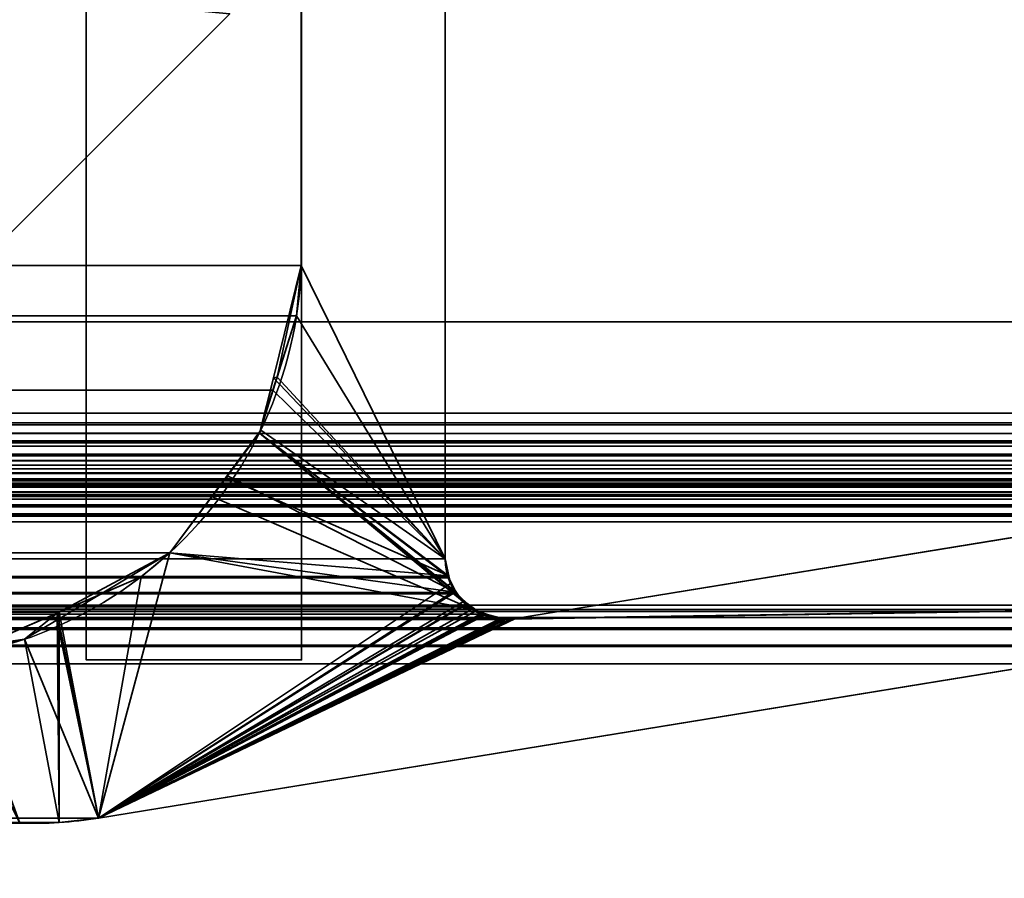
# Model space of a CAD drawing. Header units: millimetres. Extents: x -603 to 3703, y -115 to 249.
# Tile 276 of 656: x 401.04 to 407.89, y 3.48 to 9.46. Entities that reach past the tile are written whole.
import ezdxf

# ---------------------------------------------------------------- set-up
doc = ezdxf.new("R2010")
doc.units = ezdxf.units.MM
doc.layers.add('151', color=7, linetype='Continuous', true_color=0xffffff)

# ---------------------------------------------------------------- blocks, each defined once
blk = doc.blocks.new('UG_SURFACE_001')
at = {"layer": '151', "color": 252, "linetype": 'Continuous', "lineweight": 35}
for points in [[(603, -13.3, 2212.25), (603, 230.4, 2212.25), (-603, 230.4, 2212.25), (-603, -13.3, 2212.25)], [(-453, -13.3, 2062.2499), (-453, 230.4, 2062.2499), (453, 230.4, 2062.2499), (453, -13.3, 2062.2499)]]:
    blk.add_3dface(points, dxfattribs=at)
blk = doc.blocks.new('UG_SURFACE_050')
at = {"layer": '151', "color": 252, "linetype": 'Continuous', "lineweight": 35}
for points in [[(402.5, 9.5, 2008.75), (398, 5, 2008.75), (360.7, 13, 2008.75), (360.7, 13.42, 2008.75)], [(360.7, 13.42, 2010.2501), (360.7, 13, 2010.2501), (398, 5, 2010.2501), (402.5, 9.5, 2010.2501)], [(398, 5, 2010.2501), (398, 5, 2008.75), (402.5, 9.5, 2008.75), (402.5, 9.5, 2010.2501)]]:
    blk.add_3dface(points, dxfattribs=at)
blk = doc.blocks.new('UG_SURFACE_051')
at = {"layer": '151', "color": 252, "linetype": 'Continuous', "lineweight": 35}
for points in [[(401.5, 13.42, 2006.2499), (401.5, 5, 2006.2499), (403, 5, 2006.2499), (403, 13.42, 2006.2499)], [(403, 13.42, -5.75), (403, 5, -5.75), (401.5, 5, -5.75), (401.5, 13.42, -5.75)], [(401.5, 13, 60.05), (401.5, 13.42, 60.05), (401.5, 13.42, -5.75), (401.5, 5, -5.75)], [(401.5, 13, 1610.05), (401.5, 13.42, 1316.45), (401.5, 5, 2006.2499)], [(401.5, 13.42, 1316.45), (401.5, 13, 1316.45), (401.5, 5, 2006.2499)], [(401.5, 13, 1920.05), (401.5, 13.42, 1626.4499), (401.5, 5, 2006.2499)], [(401.5, 13.42, 1626.4499), (401.5, 13, 1626.4499), (401.5, 5, 2006.2499)], [(401.5, 5, 2006.2499), (401.5, 13.42, 2006.2499), (401.5, 13.42, 1936.45), (401.5, 13, 1936.45)], [(403, 13, 1936.45), (403, 13.42, 1936.45), (403, 13.42, 2006.2499), (403, 5, 2006.2499)], [(403, 13, 386.45), (403, 13.42, 680.05), (403, 5, -5.75)], [(403, 13.42, 680.05), (403, 13, 680.05), (403, 5, -5.75)], [(403, 13, 76.45), (403, 13.42, 370.05), (403, 5, -5.75)], [(403, 13.42, 370.05), (403, 13, 370.05), (403, 5, -5.75)], [(403, 5, -5.75), (403, 13.42, -5.75), (403, 13.42, 60.05), (403, 13, 60.05)], [(401.5, 5, -5.75), (401.5, 13, 76.45), (401.5, 13, 73.95)], [(401.5, 13, 73.95), (401.5, 13, 62.55), (401.5, 5, -5.75)], [(401.5, 5, -5.75), (401.5, 13, 372.55), (401.5, 13, 370.05)], [(401.5, 5, -5.75), (401.5, 13, 383.95), (401.5, 13, 372.55)], [(401.5, 13, 370.05), (401.5, 13, 76.45), (401.5, 5, -5.75)], [(401.5, 13, 62.55), (401.5, 13, 60.05), (401.5, 5, -5.75)], [(401.5, 5, -5.75), (401.5, 13, 386.45), (401.5, 13, 383.95)], [(401.5, 5, -5.75), (401.5, 13, 682.55), (401.5, 13, 680.05)], [(401.5, 5, -5.75), (401.5, 13, 992.55), (401.5, 13, 990.05)], [(401.5, 5, -5.75), (401.5, 13, 693.95), (401.5, 13, 682.55)], [(401.5, 13, 680.05), (401.5, 13, 386.45), (401.5, 5, -5.75)], [(401.5, 5, -5.75), (401.5, 13, 1003.95), (401.5, 13, 992.55)], [(401.5, 13, 990.05), (401.5, 13, 696.45), (401.5, 5, -5.75)], [(401.5, 5, -5.75), (401.5, 13, 696.45), (401.5, 13, 693.95)], [(401.5, 5, -5.75), (401.5, 13, 1006.4501), (401.5, 13, 1003.95)], [(401.5, 5, -5.75), (401.5, 13, 1300.05), (401.5, 13, 1006.4501)], [(401.5, 5, -5.75), (401.5, 13, 1302.55), (401.5, 13, 1300.05)], [(401.5, 5, -5.75), (401.5, 13, 1313.9499), (401.5, 13, 1302.55)], [(401.5, 5, 2006.2499), (401.5, 13, 1623.95), (401.5, 13, 1612.55)], [(401.5, 5, 2006.2499), (401.5, 13, 1626.4499), (401.5, 13, 1623.95)], [(401.5, 13, 1612.55), (401.5, 13, 1610.05), (401.5, 5, 2006.2499)], [(401.5, 5, -5.75), (401.5, 5, 2006.2499), (401.5, 13, 1316.45), (401.5, 13, 1313.9499)], [(401.5, 5, 2006.2499), (401.5, 13, 1922.55), (401.5, 13, 1920.05)], [(401.5, 5, 2006.2499), (401.5, 13, 1936.45), (401.5, 13, 1933.9499)], [(401.5, 13, 1933.9499), (401.5, 13, 1922.55), (401.5, 5, 2006.2499)], [(403, 5, 2006.2499), (403, 13, 693.95), (403, 13, 696.45)], [(403, 5, 2006.2499), (403, 13, 1920.05), (403, 13, 1922.55)], [(403, 5, 2006.2499), (403, 13, 682.55), (403, 13, 693.95)], [(403, 13, 696.45), (403, 13, 990.05), (403, 5, 2006.2499)], [(403, 13, 1922.55), (403, 13, 1933.9499), (403, 5, 2006.2499)], [(403, 13, 1933.9499), (403, 13, 1936.45), (403, 5, 2006.2499)], [(403, 5, 2006.2499), (403, 13, 1623.95), (403, 13, 1626.4499)], [(403, 5, 2006.2499), (403, 13, 1313.9499), (403, 13, 1316.45)], [(403, 13, 990.05), (403, 13, 992.55), (403, 5, 2006.2499)], [(403, 5, 2006.2499), (403, 13, 1612.55), (403, 13, 1623.95)], [(403, 13, 1626.4499), (403, 13, 1920.05), (403, 5, 2006.2499)], [(403, 5, 2006.2499), (403, 13, 1302.55), (403, 13, 1313.9499)], [(403, 13, 1316.45), (403, 13, 1610.05), (403, 5, 2006.2499)], [(403, 5, -5.75), (403, 13, 372.55), (403, 13, 383.95)], [(403, 5, 2006.2499), (403, 13, 1610.05), (403, 13, 1612.55)], [(403, 5, 2006.2499), (403, 13, 1300.05), (403, 13, 1302.55)], [(403, 5, -5.75), (403, 13, 370.05), (403, 13, 372.55)], [(403, 13, 383.95), (403, 13, 386.45), (403, 5, -5.75)], [(403, 5, 2006.2499), (403, 13, 1006.4501), (403, 13, 1300.05)], [(403, 5, 2006.2499), (403, 13, 1003.95), (403, 13, 1006.4501)], [(403, 5, 2006.2499), (403, 5, -5.75), (403, 13, 680.05), (403, 13, 682.55)], [(403, 5, 2006.2499), (403, 13, 992.55), (403, 13, 1003.95)], [(403, 5, -5.75), (403, 13, 73.95), (403, 13, 76.45)], [(403, 5, -5.75), (403, 13, 60.05), (403, 13, 62.55)], [(403, 13, 62.55), (403, 13, 73.95), (403, 5, -5.75)], [(403, 5, -5.75), (403, 5, 2006.2499), (401.5, 5, 2006.2499), (401.5, 5, -5.75)]]:
    blk.add_3dface(points, dxfattribs=at)
blk = doc.blocks.new('UG_SURFACE_067')
at = {"layer": '151', "color": 7, "linetype": 'Continuous', "lineweight": 35}
for points in [[(-411.0615, 6.7187, 2018.3115), (-411.0615, 11.8663, 2018.3115), (411.0615, 11.8663, 2018.3115), (411.0615, 6.7187, 2018.3115)], [(-404, 11.8277, 2011.25), (-404, 5.7035, 2011.25), (404, 5.7035, 2011.25), (404, 11.8277, 2011.25)], [(402.9979, 7.7467, 2010.2479), (402.9979, 11.5427, 2010.2479), (404, 11.8277, 2011.25), (404, 5.7035, 2011.25)], [(412.0888, 7.3541, 2019.3388), (412.0888, 11.6334, 2019.3388), (-412.0888, 11.6334, 2019.3388), (-412.0888, 7.3541, 2019.3388)], [(402.9979, 11.5427, 2010.2479), (402.9979, 7.7467, 2010.2479), (-402.9979, 7.7467, 2010.2479), (-402.9979, 11.5427, 2010.2479)], [(-402.9649, 7.3975, 2010.215), (-402.9979, 7.7467, 2010.2479), (402.9979, 7.7467, 2010.2479)], [(-402.9649, 7.3975, 2010.215), (402.9979, 7.7467, 2010.2479), (402.9649, 7.3975, 2010.215)], [(404, 5.7035, 2011.25), (402.9649, 7.3975, 2010.215), (402.9979, 7.7467, 2010.2479)], [(413.4353, 6.5775, 2020.6852), (412.0888, 7.3541, 2019.3388), (-412.0888, 7.3541, 2019.3388), (-413.4353, 6.5775, 2020.6852)], [(402.9649, 7.3975, 2010.215), (402.8002, 6.8779, 2010.0503), (-402.8002, 6.8779, 2010.0503), (-402.9649, 7.3975, 2010.215)], [(402.8002, 6.8779, 2010.0503), (402.9649, 7.3975, 2010.215), (404, 5.7035, 2011.25)], [(-402.7059, 6.5802, 2009.9559), (-402.8002, 6.8779, 2010.0503), (402.8002, 6.8779, 2010.0503)], [(-402.7059, 6.5802, 2009.9559), (402.8002, 6.8779, 2010.0503), (402.7059, 6.5802, 2009.9559)], [(404, 5.7035, 2011.25), (404.0184, 5.5798, 2011.2684), (402.7059, 6.5802, 2009.9559), (402.8002, 6.8779, 2010.0503)], [(-411.0516, 6.6518, 2018.3015), (-411.0615, 6.7187, 2018.3115), (411.0615, 6.7187, 2018.3115)], [(411.0615, 6.7187, 2018.3115), (411.055, 6.6507, 2018.3051), (-411.0516, 6.6518, 2018.3015)], [(-411.0516, 6.6518, 2018.3015), (411.055, 6.6507, 2018.3051), (411.0538, 6.638, 2018.3039)], [(-411.0433, 6.596, 2018.2934), (-411.0516, 6.6518, 2018.3015), (411.0538, 6.638, 2018.3039)], [(-411.0109, 6.5274, 2018.261), (-411.0433, 6.596, 2018.2934), (411.0538, 6.638, 2018.3039)], [(411.0538, 6.638, 2018.3039), (411.013, 6.5252, 2018.2631), (-411.0109, 6.5274, 2018.261)], [(413.4353, 6.5775, 2020.6852), (-413.4353, 6.5775, 2020.6852), (-413.5041, 6.5125, 2020.7541), (413.5041, 6.5125, 2020.7541)], [(-410.991, 6.4854, 2018.2409), (-411.0109, 6.5274, 2018.261), (411.013, 6.5252, 2018.2631)], [(-410.991, 6.4854, 2018.2409), (411.013, 6.5252, 2018.2631), (411.0099, 6.5167, 2018.26)], [(-410.9331, 6.4281, 2018.1832), (-410.991, 6.4854, 2018.2409), (411.0099, 6.5167, 2018.26)], [(411.0099, 6.5167, 2018.26), (410.9333, 6.4266, 2018.1832), (-410.9331, 6.4281, 2018.1832)], [(402.7059, 6.5802, 2009.9559), (402.3748, 6.1376, 2009.6247), (-402.3748, 6.1376, 2009.6247), (-402.7059, 6.5802, 2009.9559)], [(402.3748, 6.1376, 2009.6247), (402.7059, 6.5802, 2009.9559), (404.1873, 5.3527, 2011.4374)], [(402.7059, 6.5802, 2009.9559), (404.0707, 5.4695, 2011.3206), (404.0795, 5.4607, 2011.3294), (404.1705, 5.3696, 2011.4205)], [(402.7059, 6.5802, 2009.9559), (404.0184, 5.5798, 2011.2684), (404.0222, 5.5719, 2011.2722), (404.0707, 5.4695, 2011.3206)], [(404.1705, 5.3696, 2011.4205), (404.1873, 5.3527, 2011.4374), (402.7059, 6.5802, 2009.9559)], [(-413.5294, 6.4886, 2020.7794), (-413.5551, 6.4328, 2020.8051), (413.5551, 6.4328, 2020.8051)], [(413.5294, 6.4886, 2020.7794), (413.5041, 6.5125, 2020.7541), (-413.5041, 6.5125, 2020.7541), (-413.5294, 6.4886, 2020.7794)], [(-413.5294, 6.4886, 2020.7794), (413.5551, 6.4328, 2020.8051), (413.5294, 6.4886, 2020.7794)], [(-413.5822, 6.3309, 2020.8323), (413.5822, 6.3309, 2020.8323), (413.5757, 6.388, 2020.8256)], [(-413.5757, 6.388, 2020.8256), (-413.5822, 6.3309, 2020.8323), (413.5757, 6.388, 2020.8256)], [(413.5757, 6.388, 2020.8256), (413.5602, 6.4216, 2020.8101), (-413.5602, 6.4216, 2020.8101), (-413.5757, 6.388, 2020.8256)], [(413.5551, 6.4328, 2020.8051), (-413.5551, 6.4328, 2020.8051), (-413.5602, 6.4216, 2020.8101), (413.5602, 6.4216, 2020.8101)], [(-410.8693, 6.365, 2018.1193), (-410.9331, 6.4281, 2018.1832), (410.9333, 6.4266, 2018.1832)], [(-410.8693, 6.365, 2018.1193), (410.9333, 6.4266, 2018.1832), (410.8988, 6.386, 2018.1489)], [(-410.8335, 6.3511, 2018.0836), (-410.8693, 6.365, 2018.1193), (410.8988, 6.386, 2018.1489)], [(410.8988, 6.386, 2018.1489), (410.832, 6.3568, 2018.0821), (-410.8335, 6.3511, 2018.0836)], [(413.5822, 6.3309, 2020.8323), (-413.5822, 6.3309, 2020.8323), (-413.5858, 6.2992, 2020.8359)], [(413.5858, 6.2992, 2020.8359), (413.5822, 6.3309, 2020.8323), (-413.5858, 6.2992, 2020.8359)], [(-410.7079, 6.3024, 2017.9579), (-410.8335, 6.3511, 2018.0836), (410.832, 6.3568, 2018.0821)], [(410.832, 6.3568, 2018.0821), (410.7079, 6.3024, 2017.9579), (-410.7079, 6.3024, 2017.9579)], [(-413.5858, 6.2992, 2020.8359), (-413.5765, 6.2316, 2020.8266), (413.5765, 6.2316, 2020.8266), (413.5858, 6.2992, 2020.8359)], [(412.5291, 6.2483, 2019.7792), (413.1932, 6.0016, 2020.4432), (-413.1932, 6.0016, 2020.4432), (-412.5291, 6.2483, 2019.7792)], [(412.5291, 6.2483, 2019.7792), (-412.5291, 6.2483, 2019.7792), (-412.4664, 6.2642, 2019.7165)], [(412.5291, 6.2483, 2019.7792), (-412.4664, 6.2642, 2019.7165), (-412.4352, 6.2596, 2019.6853)], [(412.3686, 6.2615, 2019.6187), (-412.4352, 6.2596, 2019.6853), (-412.3428, 6.2462, 2019.5928)], [(412.3686, 6.2615, 2019.6187), (412.4342, 6.2561, 2019.6843), (-412.4352, 6.2596, 2019.6853)], [(-412.4352, 6.2596, 2019.6853), (412.4342, 6.2561, 2019.6843), (412.5291, 6.2483, 2019.7792)], [(-412.3428, 6.2462, 2019.5928), (412.3434, 6.2499, 2019.5932), (412.3686, 6.2615, 2019.6187)], [(412.3434, 6.2499, 2019.5932), (-412.3428, 6.2462, 2019.5928), (-412.3025, 6.2403, 2019.5525)], [(-412.3025, 6.2403, 2019.5525), (412.2604, 6.2119, 2019.5103), (412.3434, 6.2499, 2019.5932)], [(-412.3025, 6.2403, 2019.5525), (-412.262, 6.2093, 2019.5119), (412.2604, 6.2119, 2019.5103)], [(-404.4892, 5.2872, 2011.7393), (-410.7079, 6.3024, 2017.9579), (410.7079, 6.3024, 2017.9579), (404.4892, 5.2872, 2011.7393)], [(404.4892, 5.2872, 2011.7393), (410.7079, 6.3024, 2017.9579), (410.6891, 5.381, 2017.9391)], [(413.5765, 6.2316, 2020.8266), (-413.5765, 6.2316, 2020.8266), (-413.5724, 6.2218, 2020.8223)], [(-413.5724, 6.2218, 2020.8223), (413.5728, 6.2213, 2020.8228), (413.5765, 6.2316, 2020.8266)], [(413.5539, 6.1695, 2020.8039), (-413.5724, 6.2218, 2020.8223), (-413.5378, 6.1404, 2020.7877)], [(413.5539, 6.1695, 2020.8039), (413.5728, 6.2213, 2020.8228), (-413.5724, 6.2218, 2020.8223)], [(412.2416, 6.2033, 2019.4917), (412.2604, 6.2119, 2019.5103), (-412.262, 6.2093, 2019.5119)], [(412.2416, 6.2033, 2019.4917), (-412.262, 6.2093, 2019.5119), (-412.1961, 6.1589, 2019.4461)], [(-412.1961, 6.1589, 2019.4461), (412.1962, 6.151, 2019.4461), (412.2416, 6.2033, 2019.4917)], [(413.5539, 6.1695, 2020.8039), (-413.5378, 6.1404, 2020.7877), (-413.5346, 6.1372, 2020.7846)], [(-413.5346, 6.1372, 2020.7846), (413.5324, 6.1402, 2020.7825), (413.5539, 6.1695, 2020.8039)], [(413.4876, 6.0792, 2020.7376), (413.5324, 6.1402, 2020.7825), (-413.5346, 6.1372, 2020.7846)], [(-413.5346, 6.1372, 2020.7846), (-413.4668, 6.0667, 2020.7167), (413.4675, 6.0671, 2020.7176)], [(413.4675, 6.0671, 2020.7176), (413.4876, 6.0792, 2020.7376), (-413.5346, 6.1372, 2020.7846)], [(-412.1961, 6.1589, 2019.4461), (-412.1939, 6.1552, 2019.444), (412.1962, 6.151, 2019.4461)], [(412.1681, 6.1188, 2019.4182), (-412.1939, 6.1552, 2019.444), (-412.1465, 6.0731, 2019.3965)], [(412.1681, 6.1188, 2019.4182), (412.1962, 6.151, 2019.4461), (-412.1939, 6.1552, 2019.444)], [(-412.1465, 6.0731, 2019.3965), (412.1465, 6.0731, 2019.3965), (412.1681, 6.1188, 2019.4182)], [(402.0821, 5.7463, 2009.3322), (-402.0821, 5.7463, 2009.3322), (-402.3748, 6.1376, 2009.6247), (402.3748, 6.1376, 2009.6247)], [(404.1873, 5.3527, 2011.4374), (402.0821, 5.7463, 2009.3322), (402.3748, 6.1376, 2009.6247)], [(413.4675, 6.0671, 2020.7176), (-413.4668, 6.0667, 2020.7167), (-413.4479, 6.0471, 2020.6978)], [(413.4675, 6.0671, 2020.7176), (-413.4479, 6.0471, 2020.6978), (-413.385, 6.014, 2020.6349)], [(-413.385, 6.014, 2020.6349), (413.3841, 6.0169, 2020.6342), (413.4675, 6.0671, 2020.7176)], [(412.1321, 6.0177, 2019.3822), (-412.1465, 6.0731, 2019.3965), (-412.1321, 6.0177, 2019.3822)], [(412.1321, 6.0177, 2019.3822), (412.1465, 6.0731, 2019.3965), (-412.1465, 6.0731, 2019.3965)], [(413.3841, 6.0169, 2020.6342), (-413.385, 6.014, 2020.6349), (-413.3833, 6.0132, 2020.6335)], [(413.3696, 6.0082, 2020.6196), (413.3841, 6.0169, 2020.6342), (-413.3833, 6.0132, 2020.6335)], [(-413.3833, 6.0132, 2020.6335), (-413.2925, 6.0044, 2020.5426), (413.2929, 6.0053, 2020.5429)], [(413.2929, 6.0053, 2020.5429), (413.3696, 6.0082, 2020.6196), (-413.3833, 6.0132, 2020.6335)], [(413.2929, 6.0053, 2020.5429), (-413.2925, 6.0044, 2020.5426), (-413.215, 5.9969, 2020.4649)], [(413.1932, 6.0016, 2020.4432), (413.2929, 6.0053, 2020.5429), (-413.215, 5.9969, 2020.4649)], [(-413.215, 5.9969, 2020.4649), (-413.1932, 6.0016, 2020.4432), (413.1932, 6.0016, 2020.4432)], [(-412.1321, 6.0177, 2019.3822), (412.1284, 5.9608, 2019.3784), (412.1321, 6.0177, 2019.3822)], [(-412.1321, 6.0177, 2019.3822), (-412.1284, 5.9608, 2019.3784), (412.1284, 5.9608, 2019.3784)], [(412.175, 2.6459, 2019.4249), (412.1284, 5.9608, 2019.3784), (-412.1284, 5.9608, 2019.3784), (-412.175, 2.6459, 2019.4249)], [(404.0184, 5.5798, 2011.2684), (-404, 5.7035, 2011.25), (-404.0144, 5.5936, 2011.2643)], [(404.0184, 5.5798, 2011.2684), (404, 5.7035, 2011.25), (-404, 5.7035, 2011.25)], [(-401.8839, 5.5793, 2009.1338), (-402.0821, 5.7463, 2009.3322), (402.0821, 5.7463, 2009.3322)], [(-401.8839, 5.5793, 2009.1338), (402.0821, 5.7463, 2009.3322), (401.8839, 5.5793, 2009.1338)], [(404.1873, 5.3527, 2011.4374), (401.5852, 3.8982, 2008.8351), (401.8839, 5.5793, 2009.1338), (402.0821, 5.7463, 2009.3322)], [(404.0707, 5.4695, 2011.3206), (-404.0236, 5.5731, 2011.2736), (-404.0688, 5.4724, 2011.3187)], [(-404.0144, 5.5936, 2011.2643), (-404.0236, 5.5731, 2011.2736), (404.0222, 5.5719, 2011.2722)], [(404.0707, 5.4695, 2011.3206), (404.0222, 5.5719, 2011.2722), (-404.0236, 5.5731, 2011.2736)], [(-404.0144, 5.5936, 2011.2643), (404.0222, 5.5719, 2011.2722), (404.0184, 5.5798, 2011.2684)], [(401.8839, 5.5793, 2009.1338), (401.3108, 5.3319, 2008.5609), (-401.3108, 5.3319, 2008.5609), (-401.8839, 5.5793, 2009.1338)], [(401.3108, 5.3319, 2008.5609), (401.8839, 5.5793, 2009.1338), (401.5852, 3.8982, 2008.8351)], [(-404.0799, 5.4618, 2011.3299), (-404.1725, 5.3741, 2011.4224), (404.1705, 5.3696, 2011.4205)], [(-404.0688, 5.4724, 2011.3187), (-404.0799, 5.4618, 2011.3299), (404.0795, 5.4607, 2011.3294)], [(404.1705, 5.3696, 2011.4205), (404.0795, 5.4607, 2011.3294), (-404.0799, 5.4618, 2011.3299)], [(-404.0688, 5.4724, 2011.3187), (404.0795, 5.4607, 2011.3294), (404.0707, 5.4695, 2011.3206)], [(-410.8867, 5.3379, 2018.1367), (-410.8243, 5.3515, 2018.0743), (410.8243, 5.3515, 2018.0743), (410.8867, 5.3379, 2018.1367)], [(410.8243, 5.3515, 2018.0743), (-410.8243, 5.3515, 2018.0743), (-410.6891, 5.381, 2017.9391), (410.6891, 5.381, 2017.9391)], [(-410.6891, 5.381, 2017.9391), (-401.5852, 3.8982, 2008.8351), (401.5852, 3.8982, 2008.8351), (410.6891, 5.381, 2017.9391)], [(404.1873, 5.3527, 2011.4374), (-404.1725, 5.3741, 2011.4224), (-404.2099, 5.3386, 2011.4601)], [(-404.2099, 5.3386, 2011.4601), (404.2878, 5.3195, 2011.5378), (404.1873, 5.3527, 2011.4374)], [(404.1873, 5.3527, 2011.4374), (404.1705, 5.3696, 2011.4205), (-404.1725, 5.3741, 2011.4224)], [(410.6891, 5.381, 2017.9391), (401.5852, 3.8982, 2008.8351), (404.4552, 5.2832, 2011.7052), (404.4892, 5.2872, 2011.7393)], [(401.5852, 3.8982, 2008.8351), (404.1873, 5.3527, 2011.4374), (404.2878, 5.3195, 2011.5378)], [(-411.0306, 5.2222, 2018.2805), (-410.9405, 5.2946, 2018.1906), (410.9405, 5.2946, 2018.1906), (411.0306, 5.2222, 2018.2805)], [(410.8867, 5.3379, 2018.1367), (-410.9405, 5.2946, 2018.1906), (-410.8867, 5.3379, 2018.1367)], [(410.8867, 5.3379, 2018.1367), (410.9405, 5.2946, 2018.1906), (-410.9405, 5.2946, 2018.1906)], [(-404.4552, 5.2832, 2011.7052), (-404.4892, 5.2872, 2011.7393), (404.4892, 5.2872, 2011.7393)], [(-404.4552, 5.2832, 2011.7052), (404.4892, 5.2872, 2011.7393), (404.4552, 5.2832, 2011.7052)], [(404.4552, 5.2832, 2011.7052), (404.4212, 5.2819, 2011.6713), (-404.4212, 5.2819, 2011.6713), (-404.4552, 5.2832, 2011.7052)], [(404.4066, 5.2823, 2011.6565), (-404.4071, 5.2857, 2011.657), (-404.4212, 5.2819, 2011.6713)], [(-404.4212, 5.2819, 2011.6713), (404.4212, 5.2819, 2011.6713), (404.4066, 5.2823, 2011.6565)], [(404.3997, 5.2825, 2011.6496), (-404.2871, 5.3179, 2011.5371), (-404.4071, 5.2857, 2011.657)], [(-404.4071, 5.2857, 2011.657), (404.4066, 5.2823, 2011.6565), (404.3997, 5.2825, 2011.6496)], [(-404.2099, 5.3386, 2011.4601), (-404.2871, 5.3179, 2011.5371), (404.2878, 5.3195, 2011.5378)], [(404.3997, 5.2825, 2011.6496), (404.2878, 5.3195, 2011.5378), (-404.2871, 5.3179, 2011.5371)], [(-401.3108, 5.3319, 2008.5609), (401.3108, 5.3319, 2008.5609), (400.6085, 5.0287, 2007.8585)], [(401.3118, 3.8675, 2008.5618), (401.0368, 3.8635, 2008.287), (400.6085, 5.0287, 2007.8585), (401.3108, 5.3319, 2008.5609)], [(401.3108, 5.3319, 2008.5609), (401.5852, 3.8982, 2008.8351), (401.3118, 3.8675, 2008.5618)], [(404.2878, 5.3195, 2011.5378), (404.3997, 5.2825, 2011.6496), (401.5852, 3.8982, 2008.8351)], [(404.4212, 5.2819, 2011.6713), (404.4552, 5.2832, 2011.7052), (401.5852, 3.8982, 2008.8351)], [(401.5852, 3.8982, 2008.8351), (404.3997, 5.2825, 2011.6496), (404.4066, 5.2823, 2011.6565)], [(404.4066, 5.2823, 2011.6565), (404.4212, 5.2819, 2011.6713), (401.5852, 3.8982, 2008.8351)], [(411.0964, 5.1017, 2018.3465), (-411.0964, 5.1017, 2018.3465), (-411.036, 5.2121, 2018.286), (411.036, 5.2121, 2018.286)], [(411.036, 5.2121, 2018.286), (-411.036, 5.2121, 2018.286), (-411.0306, 5.2222, 2018.2805)], [(411.0306, 5.2222, 2018.2805), (411.036, 5.2121, 2018.286), (-411.0306, 5.2222, 2018.2805)], [(411.1224, 4.9715, 2018.3723), (-411.1224, 4.9715, 2018.3723), (-411.1005, 5.0942, 2018.3506)], [(-411.1005, 5.0942, 2018.3506), (-411.0964, 5.1017, 2018.3465), (411.0964, 5.1017, 2018.3465), (411.1005, 5.0942, 2018.3506)], [(411.1005, 5.0942, 2018.3506), (411.1224, 4.9715, 2018.3723), (-411.1005, 5.0942, 2018.3506)], [(-411.2049, 2.0412, 2018.4548), (-411.1224, 4.9715, 2018.3723), (411.1224, 4.9715, 2018.3723), (411.2049, 2.0412, 2018.4548)], [(401.3118, 3.8675, 2008.5618), (-401.5852, 3.8982, 2008.8351), (-401.3118, 3.8675, 2008.5618)], [(401.3118, 3.8675, 2008.5618), (401.5852, 3.8982, 2008.8351), (-401.5852, 3.8982, 2008.8351)], [(-401.3118, 3.8675, 2008.5618), (-401.0368, 3.8635, 2008.287), (401.0368, 3.8635, 2008.287), (401.3118, 3.8675, 2008.5618)]]:
    blk.add_3dface(points, dxfattribs=at)
blk = doc.blocks.new('UG_SURFACE_068')
at = {"layer": '151', "color": 7, "linetype": 'Continuous', "lineweight": 35}
for points in [[(404, 11.8277, -7.75), (404, 5.7035, -7.75), (402.9979, 7.7467, -7.75), (402.9979, 11.5427, -7.75)], [(404, 5.7035, 2011.25), (404, 11.8277, 2011.25), (402.9979, 11.5427, 2010.2479), (402.9979, 7.7467, 2010.2479)], [(404, 11.8277, 2011.25), (404, 5.7035, 2011.25), (404, 5.7035, -7.75), (404, 11.8277, -7.75)], [(402.9979, 11.5427, -7.75), (402.9979, 7.7467, -7.75), (402.9979, 7.7467, 2010.2479), (402.9979, 11.5427, 2010.2479)], [(402.9979, 7.7467, -7.75), (402.8053, 6.9637, -7.75), (402.8291, 6.9688, 2010.0791)], [(402.8053, 6.9637, -7.75), (402.9979, 7.7467, -7.75), (404, 5.7035, -7.75)], [(402.8291, 6.9688, 2010.0791), (402.9649, 7.3975, 2010.215), (402.9979, 7.7467, -7.75)], [(402.9649, 7.3975, 2010.215), (402.9979, 7.7467, 2010.2479), (402.9979, 7.7467, -7.75)], [(402.9979, 7.7467, 2010.2479), (402.9649, 7.3975, 2010.215), (404, 5.7035, 2011.25)], [(404, 5.7035, 2011.25), (402.9649, 7.3975, 2010.215), (402.8291, 6.9688, 2010.0791)], [(402.7059, 6.5802, 2009.9559), (402.8291, 6.9688, 2010.0791), (402.8053, 6.9637, -7.75)], [(402.8291, 6.9688, 2010.0791), (402.7059, 6.5802, 2009.9559), (404.0144, 5.5936, 2011.2643), (404, 5.7035, 2011.25)], [(402.8053, 6.9637, -7.75), (402.716, 6.601, -7.75), (402.7059, 6.5802, 2009.9559)], [(404, 5.7035, -7.75), (402.716, 6.601, -7.75), (402.8053, 6.9637, -7.75)], [(402.716, 6.601, -7.75), (402.4714, 6.2711, -7.75), (402.4831, 6.2824, 2009.7332)], [(402.4714, 6.2711, -7.75), (402.716, 6.601, -7.75), (404, 5.7035, -7.75), (404.0248, 5.5859, -7.75)], [(402.4831, 6.2824, 2009.7332), (402.7059, 6.5802, 2009.9559), (402.716, 6.601, -7.75)], [(404.0688, 5.4724, 2011.3187), (402.7059, 6.5802, 2009.9559), (402.4831, 6.2824, 2009.7332)], [(402.7059, 6.5802, 2009.9559), (404.0688, 5.4724, 2011.3187), (404.0648, 5.4813, 2011.3149)], [(404.0648, 5.4813, 2011.3149), (404.0182, 5.5853, 2011.2681), (402.7059, 6.5802, 2009.9559)], [(404.0182, 5.5853, 2011.2681), (404.0144, 5.5936, 2011.2643), (402.7059, 6.5802, 2009.9559)], [(401.5852, 3.8982, 2008.8351), (410.6891, 5.381, 2017.9391), (410.7079, 6.3024, 2017.9579), (404.4892, 5.2872, 2011.7393)], [(402.0821, 5.7463, 2009.3322), (402.4831, 6.2824, 2009.7332), (402.4714, 6.2711, -7.75)], [(402.4831, 6.2824, 2009.7332), (402.0821, 5.7463, 2009.3322), (404.0688, 5.4724, 2011.3187)], [(402.4714, 6.2711, -7.75), (402.0821, 5.7463, -7.75), (402.0821, 5.7463, 2009.3322)], [(404.0248, 5.5859, -7.75), (402.0821, 5.7463, -7.75), (402.4714, 6.2711, -7.75)], [(404.4892, 5.2872, -7.75), (410.7079, 6.3024, -7.75), (410.6891, 5.381, -7.75)], [(404.4892, 5.2872, 2011.7393), (410.7079, 6.3024, 2017.9579), (410.7079, 6.3024, -7.75), (404.4892, 5.2872, -7.75)], [(402.0821, 5.7463, -7.75), (401.2951, 5.2773, -7.75), (401.2984, 5.3266, 2008.5485)], [(401.5852, 3.8982, -7.75), (401.2951, 5.2773, -7.75), (402.0821, 5.7463, -7.75)], [(401.2984, 5.3266, 2008.5485), (401.8839, 5.5793, 2009.1338), (402.0821, 5.7463, -7.75)], [(402.0821, 5.7463, -7.75), (404.0248, 5.5859, -7.75), (404.036, 5.5325, -7.75), (401.5852, 3.8982, -7.75)], [(402.0821, 5.7463, 2009.3322), (401.8839, 5.5793, 2009.1338), (401.5852, 3.8982, 2008.8351), (404.0688, 5.4724, 2011.3187)], [(401.8839, 5.5793, 2009.1338), (402.0821, 5.7463, 2009.3322), (402.0821, 5.7463, -7.75)], [(404.0248, 5.5859, -7.75), (404, 5.7035, -7.75), (404, 5.7035, 2011.25)], [(404, 5.7035, 2011.25), (404.0144, 5.5936, 2011.2643), (404.0248, 5.5859, -7.75)], [(401.5852, 3.8982, 2008.8351), (401.8839, 5.5793, 2009.1338), (401.2984, 5.3266, 2008.5485)], [(404.0144, 5.5936, 2011.2643), (404.0182, 5.5853, 2011.2681), (404.0248, 5.5859, -7.75)], [(404.036, 5.5325, -7.75), (404.0248, 5.5859, -7.75), (404.0182, 5.5853, 2011.2681)], [(404.0692, 5.4841, -7.75), (404.036, 5.5325, -7.75), (404.0182, 5.5853, 2011.2681)], [(404.0182, 5.5853, 2011.2681), (404.0648, 5.4813, 2011.3149), (404.0692, 5.4841, -7.75)], [(401.5852, 3.8982, -7.75), (404.036, 5.5325, -7.75), (404.0692, 5.4841, -7.75)], [(404.0692, 5.4841, -7.75), (404.1233, 5.4054, -7.75), (401.5852, 3.8982, -7.75)], [(404.1514, 5.3941, 2011.4014), (404.0688, 5.4724, 2011.3187), (401.5852, 3.8982, 2008.8351)], [(404.1233, 5.4054, -7.75), (404.0692, 5.4841, -7.75), (404.0648, 5.4813, 2011.3149)], [(404.0648, 5.4813, 2011.3149), (404.0688, 5.4724, 2011.3187), (404.1233, 5.4054, -7.75)], [(404.0688, 5.4724, 2011.3187), (404.1495, 5.3882, -7.75), (404.1233, 5.4054, -7.75)], [(404.0688, 5.4724, 2011.3187), (404.1514, 5.3941, 2011.4014), (404.1495, 5.3882, -7.75)], [(401.5852, 3.8982, -7.75), (404.1233, 5.4054, -7.75), (404.1495, 5.3882, -7.75)], [(401.5852, 3.8982, 2008.8351), (404.2099, 5.3386, 2011.4601), (404.1514, 5.3941, 2011.4014)], [(401.5852, 3.8982, -7.75), (404.1495, 5.3882, -7.75), (404.258, 5.317, -7.75)], [(410.6891, 5.381, -7.75), (401.5852, 3.8982, -7.75), (404.4212, 5.2819, -7.75), (404.4552, 5.2832, -7.75)], [(410.6891, 5.381, 2017.9391), (401.5852, 3.8982, 2008.8351), (401.5852, 3.8982, -7.75), (410.6891, 5.381, -7.75)], [(404.258, 5.317, -7.75), (404.1495, 5.3882, -7.75), (404.1514, 5.3941, 2011.4014)], [(404.1514, 5.3941, 2011.4014), (404.2099, 5.3386, 2011.4601), (404.258, 5.317, -7.75)], [(410.6891, 5.381, -7.75), (404.4552, 5.2832, -7.75), (404.4892, 5.2872, -7.75)], [(400.6085, 5.0287, 2007.8585), (401.2984, 5.3266, 2008.5485), (401.0712, 5.1439, -7.75)], [(401.2984, 5.3266, 2008.5485), (400.6085, 5.0287, 2007.8585), (401.0368, 3.8635, 2008.287), (401.3118, 3.8675, 2008.5618)], [(401.2984, 5.3266, 2008.5485), (401.2951, 5.2773, -7.75), (401.0712, 5.1439, -7.75)], [(401.3118, 3.8675, 2008.5618), (401.5852, 3.8982, 2008.8351), (401.2984, 5.3266, 2008.5485)], [(404.2582, 5.3257, 2011.5082), (404.2099, 5.3386, 2011.4601), (401.5852, 3.8982, 2008.8351)], [(404.3902, 5.2902, 2011.6403), (404.2582, 5.3257, 2011.5082), (401.5852, 3.8982, 2008.8351)], [(404.258, 5.317, -7.75), (404.2673, 5.3109, -7.75), (401.5852, 3.8982, -7.75)], [(401.5852, 3.8982, -7.75), (404.2673, 5.3109, -7.75), (404.3901, 5.2878, -7.75)], [(401.5852, 3.8982, 2008.8351), (404.4212, 5.2819, 2011.6713), (404.3902, 5.2902, 2011.6403)], [(404.3901, 5.2878, -7.75), (404.4212, 5.2819, -7.75), (401.5852, 3.8982, -7.75)], [(404.4892, 5.2872, 2011.7393), (404.4552, 5.2832, 2011.7052), (401.5852, 3.8982, 2008.8351)], [(404.4552, 5.2832, 2011.7052), (404.4212, 5.2819, 2011.6713), (401.5852, 3.8982, 2008.8351)], [(404.2099, 5.3386, 2011.4601), (404.2582, 5.3257, 2011.5082), (404.258, 5.317, -7.75)], [(404.2673, 5.3109, -7.75), (404.258, 5.317, -7.75), (404.2582, 5.3257, 2011.5082)], [(404.3901, 5.2878, -7.75), (404.2673, 5.3109, -7.75), (404.2582, 5.3257, 2011.5082)], [(404.2582, 5.3257, 2011.5082), (404.3902, 5.2902, 2011.6403), (404.3901, 5.2878, -7.75)], [(404.4212, 5.2819, -7.75), (404.3901, 5.2878, -7.75), (404.3902, 5.2902, 2011.6403)], [(404.3902, 5.2902, 2011.6403), (404.4212, 5.2819, 2011.6713), (404.4212, 5.2819, -7.75)], [(404.4552, 5.2832, -7.75), (404.4212, 5.2819, -7.75), (404.4212, 5.2819, 2011.6713), (404.4552, 5.2832, 2011.7052)], [(404.4552, 5.2832, 2011.7052), (404.4892, 5.2872, 2011.7393), (404.4892, 5.2872, -7.75), (404.4552, 5.2832, -7.75)], [(401.5852, 3.8982, -7.75), (401.0712, 5.1439, -7.75), (401.2951, 5.2773, -7.75)], [(401.0712, 5.1439, -7.75), (400.4503, 5.0543, -7.75), (400.4592, 5.0464, 2007.7093)], [(401.3118, 3.8675, -7.75), (401.0368, 3.8635, -7.75), (400.4503, 5.0543, -7.75), (401.0712, 5.1439, -7.75)], [(400.4592, 5.0464, 2007.7093), (400.6085, 5.0287, 2007.8585), (401.0712, 5.1439, -7.75)], [(401.0712, 5.1439, -7.75), (401.5852, 3.8982, -7.75), (401.3118, 3.8675, -7.75)], [(401.3118, 3.8675, 2008.5618), (401.0368, 3.8635, 2008.287), (401.0368, 3.8635, -7.75), (401.3118, 3.8675, -7.75)], [(401.3118, 3.8675, -7.75), (401.5852, 3.8982, -7.75), (401.5852, 3.8982, 2008.8351), (401.3118, 3.8675, 2008.5618)]]:
    blk.add_3dface(points, dxfattribs=at)
blk = doc.blocks.new('UG_SURFACE_074')
at = {"layer": '151', "color": 252, "linetype": 'Continuous', "lineweight": 35}
for points in [[(-414.5, -30.22, 2021.75), (414.5, -30.22, 2021.75), (414.5, 62.62, 2021.75), (-414.5, 62.62, 2021.75)], [(-413, -30.22, 2020.2501), (-413, 62.62, 2020.2501), (413, 62.62, 2020.2501), (413, -30.22, 2020.2501)]]:
    blk.add_3dface(points, dxfattribs=at)

msp = doc.modelspace()

# ---------------------------------------------------------------- linework, layer by layer
at = {"layer": '151', "color": 252, "linetype": 'Continuous', "lineweight": -3, "true_color": 0x939598}
for p, q in [((401.5, 5, 2006.25), (401.5, 13.42, 2006.25)), ((401.5, 5, -5.75), (401.5, 13.42, -5.75)), ((403, 5, -5.75), (403, 13.42, -5.75)), ((403, 5, 2006.25), (403, 13.42, 2006.25)), ((404, 5.7035, 2011.25), (404, 11.8277, 2011.25)), ((404, 11.8277, -7.75), (404, 5.7035, -7.75)), ((404, 5.7035, 2011.25), (404, 11.8277, 2011.25)), ((402.9979, 7.7467, 2010.2479), (402.9979, 11.5427, 2010.2479)), ((402.9979, 11.5427, -7.75), (402.9979, 7.7467, -7.75)), ((402.9979, 11.5427, 2010.2479), (402.9979, 7.7467, 2010.2479)), ((398, 5, 2010.25), (402.5, 9.5, 2010.25)), ((402.5, 9.5, 2008.75), (398, 5, 2008.75)), ((402.9979, 7.7467, 2010.2479), (-402.9979, 7.7467, 2010.2479)), ((402.9979, 7.7467, -7.75), (402.9979, 7.7467, 2010.2479)), ((412.0888, 7.3541, 2019.3388), (-412.0888, 7.3541, 2019.3388)), ((-411.0615, 6.7187, 2018.3115), (411.0615, 6.7187, 2018.3115)), ((413.4353, 6.5775, 2020.6853), (-413.4353, 6.5775, 2020.6853)), ((412.5291, 6.2483, 2019.7791), (-412.5291, 6.2483, 2019.7791)), ((-410.7079, 6.3024, 2017.9579), (410.7079, 6.3024, 2017.9579)), ((410.7079, 6.3024, 2017.9579), (404.4892, 5.2872, 2011.7392)), ((410.7079, 6.3024, 2017.9579), (404.4892, 5.2872, 2011.7392)), ((404.4892, 5.2872, -7.75), (410.7079, 6.3024, -7.75)), ((413.5766, 6.2316, 2020.8266), (-413.5766, 6.2316, 2020.8266)), ((412.1465, 6.0731, 2019.3965), (-412.1465, 6.0731, 2019.3965)), ((413.1932, 6.0016, 2020.4432), (-413.1932, 6.0016, 2020.4432)), ((-412.1284, 5.9608, 2019.3784), (412.1284, 5.9608, 2019.3784)), ((-404, 5.7035, 2011.25), (404, 5.7035, 2011.25)), ((402.0821, 5.7463, 2009.3321), (-402.0821, 5.7463, 2009.3321)), ((402.0821, 5.7463, -7.75), (402.0821, 5.7463, 2009.3321)), ((404, 5.7035, 2011.25), (404, 5.7035, -7.75)), ((-410.6891, 5.381, 2017.9391), (410.6891, 5.381, 2017.9391)), ((410.6891, 5.381, -7.75), (401.5852, 3.8982, -7.75)), ((401.5852, 3.8982, 2008.8352), (410.6891, 5.381, 2017.9391)), ((401.5852, 3.8982, 2008.8352), (410.6891, 5.381, 2017.9391)), ((-404.4892, 5.2872, 2011.7392), (404.4892, 5.2872, 2011.7392)), ((-404.4212, 5.2819, 2011.6712), (404.4212, 5.2819, 2011.6712)), ((404.4212, 5.2819, 2011.6712), (404.4212, 5.2819, -7.75)), ((404.4892, 5.2872, 2011.7392), (404.4892, 5.2872, -7.75)), ((-411.1224, 4.9715, 2018.3724), (411.1224, 4.9715, 2018.3724)), ((401.5, 5, -5.75), (401.5, 5, 2006.25)), ((403, 5, 2006.25), (401.5, 5, 2006.25)), ((403, 5, -5.75), (401.5, 5, -5.75)), ((403, 5, -5.75), (403, 5, 2006.25)), ((401.0368, 3.8635, -7.75), (398.3342, 4.1071, -7.75)), ((398.3342, 4.1071, 2005.5842), (401.0368, 3.8635, 2008.2868)), ((-401.5852, 3.8982, 2008.8352), (401.5852, 3.8982, 2008.8352)), ((-401.0368, 3.8635, 2008.2868), (401.0368, 3.8635, 2008.2868)), ((401.0368, 3.8635, 2008.2868), (401.0368, 3.8635, -7.75)), ((401.5852, 3.8982, 2008.8352), (401.5852, 3.8982, -7.75))]:
    msp.add_line(p, q, dxfattribs=at)
for points in [[(402.9979, 7.7467, -7.75), (402.9731, 6.9842, -7.75), (402.6432, 6.2631, -7.75), (402.0821, 5.7463, -7.75)], [(402.0821, 5.7463, 2009.3321), (402.6432, 6.2631, 2009.8932), (402.9731, 6.9842, 2010.2231), (402.9979, 7.7467, 2010.2479)], [(402.0821, 5.7463, 2009.3321), (402.6432, 6.2631, 2009.8932), (402.9731, 6.9842, 2010.2231), (402.9979, 7.7467, 2010.2479)], [(398.0592, 5.9099, 2005.3092), (399.1246, 4.7534, 2006.3746), (400.926, 4.6801, 2008.176), (402.0821, 5.7463, 2009.3321)], [(398.0592, 5.9099, 2005.3092), (399.1246, 4.7534, 2006.3746), (400.926, 4.6801, 2008.176), (402.0821, 5.7463, 2009.3321)], [(402.0821, 5.7463, -7.75), (400.926, 4.6801, -7.75), (399.1246, 4.7534, -7.75), (398.0592, 5.9099, -7.75)], [(404, 5.7035, -7.75), (404, 5.4706, -7.75), (404.1883, 5.2819, -7.75), (404.4212, 5.2819, -7.75)], [(404, 5.7035, 2011.25), (404, 5.4706, 2011.25), (404.1883, 5.2819, 2011.4383), (404.4212, 5.2819, 2011.6712)], [(404.4212, 5.2819, 2011.6712), (404.1883, 5.2819, 2011.4383), (404, 5.4706, 2011.25), (404, 5.7035, 2011.25)], [(404.4892, 5.2872, 2011.7392), (404.4665, 5.2837, 2011.7165), (404.4439, 5.2819, 2011.6939), (404.4212, 5.2819, 2011.6712)], [(404.4212, 5.2819, -7.75), (404.4439, 5.2819, -7.75), (404.4665, 5.2837, -7.75), (404.4892, 5.2872, -7.75)], [(404.4212, 5.2819, 2011.6712), (404.4439, 5.2819, 2011.6939), (404.4665, 5.2837, 2011.7165), (404.4892, 5.2872, 2011.7392)], [(401.5852, 3.8982, 2008.8352), (401.4039, 3.8688, 2008.6539), (401.2202, 3.8571, 2008.4702), (401.0368, 3.8635, 2008.2868)], [(401.0368, 3.8635, 2008.2868), (401.2202, 3.8571, 2008.4702), (401.4039, 3.8688, 2008.6539), (401.5852, 3.8982, 2008.8352)], [(401.5852, 3.8982, -7.75), (401.4039, 3.8688, -7.75), (401.2202, 3.8571, -7.75), (401.0368, 3.8635, -7.75)]]:
    msp.add_open_spline(points, degree=3, dxfattribs=at)

# ---------------------------------------------------------------- block references
for name in ['UG_SURFACE_001', 'UG_SURFACE_074', 'UG_SURFACE_050', 'UG_SURFACE_051', 'UG_SURFACE_067', 'UG_SURFACE_068']:
    msp.add_blockref(name, (0, 0), dxfattribs=at)

doc.saveas('drawing.dxf')
